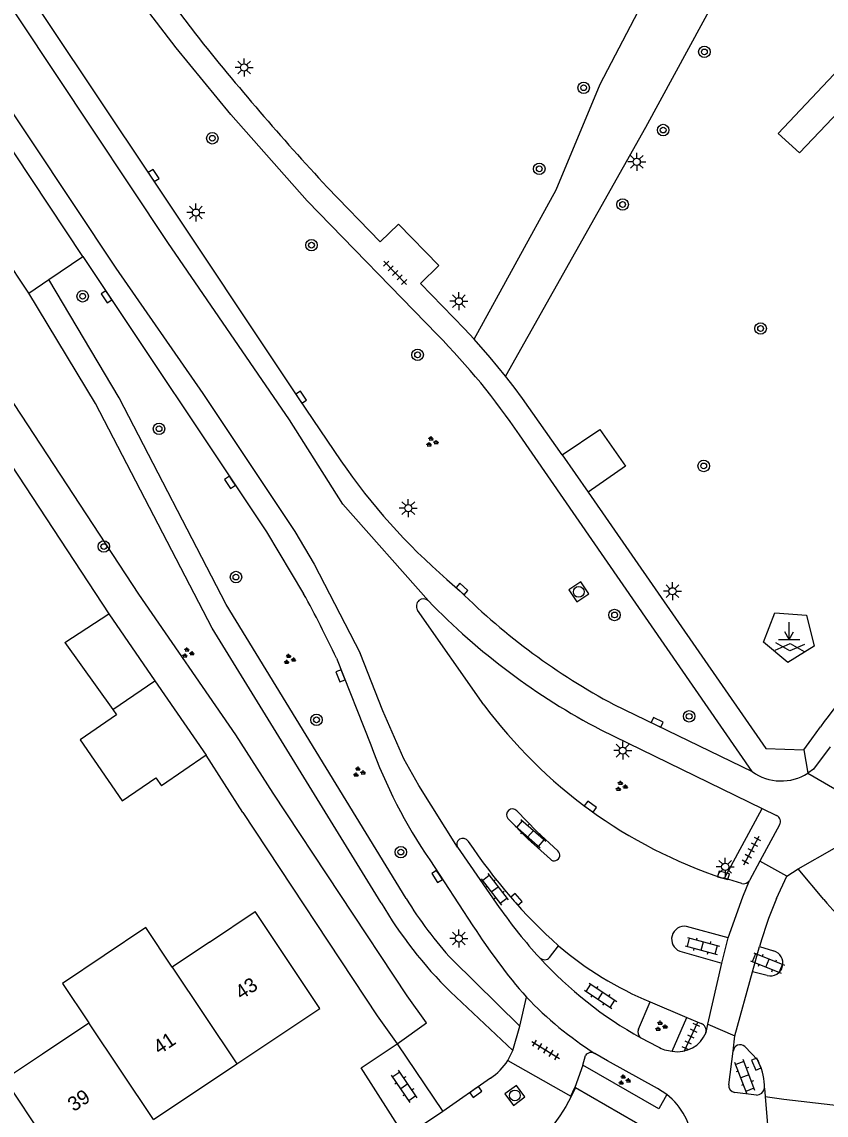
# Model space of a CAD drawing. Extents: x 137999 to 141000, y 397500 to 400501.
# Drawn here: x 138214.5 to 138270.4, y 399302.8 to 399378.7 of the extents above; entities that cross this region are included whole.
import ezdxf

# ---------------------------------------------------------------- set-up
doc = ezdxf.new("R2010")
doc.units = 0
for name, color, linetype in [('gg-afsc-erfafscheiding', 7, 'Continuous'), ('gg-afsc-muur', 7, 'Continuous'), ('gg-anno-huisnummerreeks BGT', 7, 'Continuous'), ('gg-bbg-bijgebouw', 7, 'Continuous'), ('gg-bbg-gedigitaliseerde bebouwing', 7, 'Continuous'), ('gg-bbg-gedigitaliseerde bijgebouw', 7, 'Continuous'), ('gg-bbg-hoofdgebouw', 7, 'Continuous'), ('gg-bbg-tussenscheiding', 7, 'Continuous'), ('gg-knt-onverhard', 7, 'Continuous'), ('gg-knt-verharding', 7, 'Continuous'), ('gg-knt-verharding nz', 7, 'Continuous'), ('gt-grn-groengrens', 7, 'Continuous'), ('gt-grn-weggrens', 7, 'Continuous'), ('gt-symb-boom', 7, 'Continuous'), ('gt-symb-gesloten verharding', 7, 'Continuous'), ('gt-symb-groenvak', 7, 'Continuous'), ('gt-symb-klinker verharding', 7, 'Continuous'), ('gt-symb-kolk', 7, 'Continuous'), ('gt-symb-lichtmast', 7, 'Continuous'), ('gt-symb-markant object', 7, 'Continuous'), ('gt-symb-rioolschacht', 7, 'Continuous'), ('gt-symb-tegel verharding', 7, 'Continuous')]:
    doc.layers.add(name, color=color, linetype=linetype)

# ---------------------------------------------------------------- blocks, each defined once
blk = doc.blocks.new('gt0-BOOM')
at = {"layer": 'gt-symb-boom'}
for radius in [0.4, 0.2]:
    blk.add_circle((0, 0), radius, dxfattribs=at)
blk = doc.blocks.new('gt0-LMAST')
at = {"layer": 'gt-symb-lichtmast'}
for p, q in [((-0.182, 0.173), (-0.447, 0.438)), ((-0.005, 0.246), (-0.005, 0.621)), ((0.172, 0.173), (0.437, 0.438)), ((-0.255, -0.004), (-0.63, -0.004)), ((-0.182, -0.181), (-0.447, -0.446)), ((-0.005, -0.254), (-0.005, -0.629)), ((0.437, -0.446), (0.172, -0.181)), ((0.245, -0.004), (0.62, -0.004))]:
    blk.add_line(p, q, dxfattribs=at)
blk.add_circle((-0.005, -0.004), 0.25, dxfattribs=at)
blk = doc.blocks.new('gt0-KOLK')
at = {"layer": 'gt-symb-kolk'}
blk.add_lwpolyline([(0, 0), (0.375, 0), (0.375, 0.4), (-0.375, 0.4), (-0.375, 0), (0, 0)], dxfattribs=at)
blk = doc.blocks.new('gt0-TEG1')
at = {"layer": 'gt-symb-tegel verharding'}
for p, q in [((-1.125, 0), (1.125, 0)), ((-0.9, -0.25), (-0.9, 0.25)), ((-0.45, -0.25), (-0.45, 0.25)), ((0, -0.25), (0, 0.25)), ((0.45, -0.25), (0.45, 0.25)), ((0.9, -0.25), (0.9, 0.25))]:
    blk.add_line(p, q, dxfattribs=at)
blk = doc.blocks.new('gt0-GRVAK')
at = {"layer": 'gt-symb-groenvak'}
for p, q in [((-0.11, 0.189), (-0.228, 0.24)), ((-0.182, 0.153), (0.088, 0.153)), ((-0.091, 0.211), (-0.156, 0.322)), ((-0.047, 0.214), (-0.047, 0.393)), ((-0.004, 0.211), (0.061, 0.322)), ((0.015, 0.189), (0.133, 0.24)), ((0.262, -0.052), (0.197, 0.059)), ((0.305, -0.049), (0.305, 0.13)), ((0.349, -0.052), (0.414, 0.059)), ((-0.245, -0.228), (-0.363, -0.177)), ((-0.318, -0.264), (-0.047, -0.264)), ((-0.226, -0.206), (-0.291, -0.095)), ((-0.183, -0.203), (-0.183, -0.024)), ((-0.139, -0.206), (-0.074, -0.095)), ((-0.12, -0.228), (-0.002, -0.177)), ((0.243, -0.074), (0.125, -0.023)), ((0.17, -0.11), (0.441, -0.11)), ((0.368, -0.074), (0.486, -0.023))]:
    blk.add_line(p, q, dxfattribs=at)
blk = doc.blocks.new('gt0-RS')
at = {"layer": 'gt-symb-rioolschacht'}
blk.add_lwpolyline([(-0.5, -0.5), (0.5, -0.5), (0.5, 0.5), (-0.5, 0.5)], close=True, dxfattribs=at)
blk.add_circle((0, 0), 0.375, dxfattribs=at)
blk = doc.blocks.new('gt0-MARKOB')
at = {"layer": 'gt-symb-markant object'}
for p, q in [((0, 0), (0, 1.2)), ((-0.75, 0), (0.75, 0)), ((0, 0), (-0.3, 0.52)), ((0, 0), (0.3, 0.52))]:
    blk.add_line(p, q, dxfattribs=at)
blk = doc.blocks.new('gt0-GESVH1')
at = {"layer": 'gt-symb-gesloten verharding'}
for p, q in [((-0.992, -0.261), (0.008, 0.239)), ((0.008, -0.261), (-0.992, 0.239)), ((0.008, 0.239), (1.008, -0.261)), ((1.008, 0.239), (0.008, -0.261))]:
    blk.add_line(p, q, dxfattribs=at)
blk = doc.blocks.new('gt0-KL1')
at = {"layer": 'gt-symb-klinker verharding'}
for p, q in [((-1.15, 0.3), (1.15, 0.3)), ((-1, -0.3), (-1, 0.3)), ((-0.5, 0.3), (-0.5, 0.45)), ((0, -0.3), (0, 0.3)), ((0.5, 0.3), (0.5, 0.45)), ((1, -0.3), (1, 0.3)), ((-1.15, -0.3), (1.15, -0.3)), ((-0.5, -0.45), (-0.5, -0.3)), ((0.5, -0.45), (0.5, -0.3))]:
    blk.add_line(p, q, dxfattribs=at)

msp = doc.modelspace()

# ---------------------------------------------------------------- linework, layer by layer
at = {"layer": 'gg-afsc-erfafscheiding'}
for p, q in [((138206.848, 399358.404), (138220.51, 399337.61)), ((138229.82, 399323.815), (138227.28, 399327.79)), ((138239.166, 399309.692), (138240.549, 399307.745))]:
    msp.add_line(p, q, dxfattribs=at)
at = {"layer": 'gg-afsc-muur'}
msp.add_line((138229.82, 399323.815), (138239.166, 399309.692), dxfattribs=at)
at = {"layer": 'gg-bbg-bijgebouw'}
for p, q in [((138217.46, 399335.63), (138220.51, 399337.61)), ((138220.51, 399337.61), (138223.714, 399332.963)), ((138223.714, 399332.963), (138227.28, 399327.79)), ((138227.28, 399327.79), (138224.16, 399325.66))]:
    msp.add_line(p, q, dxfattribs=at)
at = {"layer": 'gg-bbg-gedigitaliseerde bebouwing'}
for p, q in [((138227.51, 399314.815), (138230.69, 399316.94)), ((138227.51, 399314.815), (138224.916, 399313.082)), ((138215.891, 399307.052), (138219.113, 399309.205)), ((138213.257, 399305.292), (138215.891, 399307.052))]:
    msp.add_line(p, q, dxfattribs=at)
msp.add_lwpolyline([(138224.916, 399313.082), (138223.085, 399315.82), (138217.285, 399311.941), (138219.113, 399309.205)], dxfattribs=at)
at = {"layer": 'gg-bbg-gedigitaliseerde bijgebouw'}
msp.add_line((138217.46, 399335.63), (138220.781, 399330.976), dxfattribs=at)
msp.add_lwpolyline([(138220.781, 399330.976), (138221.045, 399330.605), (138218.508, 399328.859), (138221.427, 399324.617), (138223.766, 399326.225), (138224.16, 399325.66)], dxfattribs=at)
at = {"layer": 'gg-bbg-hoofdgebouw'}
msp.add_line((138223.607, 399302.481), (138229.412, 399306.358), dxfattribs=at)
msp.add_lwpolyline([(138229.412, 399306.358), (138235.18, 399310.21), (138230.69, 399316.94)], dxfattribs=at)
at = {"layer": 'gg-bbg-tussenscheiding'}
for p, q in [((138220.781, 399330.976), (138223.714, 399332.963)), ((138224.916, 399313.082), (138229.412, 399306.358)), ((138223.607, 399302.481), (138219.113, 399309.205)), ((138213.257, 399305.292), (138217.75, 399298.57))]:
    msp.add_line(p, q, dxfattribs=at)
at = {"layer": 'gg-knt-onverhard'}
for points in [[(138245.906, 399356.696), (138251.61, 399367.09), (138254.68, 399374.41), (138277.385, 399417.839)], [(138298.32, 399406.71), (138294.94, 399400.83), (138287.11, 399404.72), (138286.35, 399406.72), (138283.68, 399407.42), (138281.13, 399407.29), (138278.04, 399405.69), (138275.05, 399403.05), (138257.83, 399371.4), (138248.087, 399354.137)]]:
    msp.add_lwpolyline(points, dxfattribs=at)
at = {"layer": 'gg-knt-verharding'}
for p, q in [((138215.043, 399393.113), (138226.53, 399377.918)), ((138218.705, 399362.438), (138212.346, 399371.97)), ((138235.695, 399367.273), (138239.377, 399363.467)), ((138216.34, 399360.855), (138218.705, 399362.438)), ((138265.24, 399326.655), (138249.059, 399350.047)), ((138244.014, 399340.016), (138244.935, 399339.196)), ((138246.592, 399331.298), (138241.972, 399337.882)), ((138236.328, 399334.54), (138238.72, 399328.528)), ((138255.62, 399331.324), (138265.24, 399326.655)), ((138269.376, 399328.931), (138269.99, 399329.78)), ((138254.709, 399329.563), (138265.941, 399324.091)), ((138268.824, 399328.161), (138269.376, 399328.931)), ((138263.306, 399319.245), (138265.941, 399324.091)), ((138265.941, 399324.091), (138266.933, 399323.611)), ((138267.144, 399322.958), (138265.77, 399320.432)), ((138244.75, 399321.401), (138247.659, 399317.226)), ((138242.824, 399320.519), (138245.827, 399315.947)), ((138265.77, 399320.432), (138265.046, 399319.101)), ((138263.306, 399319.245), (138263.192, 399319.259)), ((138264.511, 399318.89), (138263.306, 399319.245)), ((138263.564, 399315.106), (138260.674, 399315.906)), ((138263.129, 399313.348), (138263.564, 399315.106)), ((138251.158, 399313.746), (138251.781, 399314.556)), ((138260.202, 399314.182), (138263.129, 399313.348)), ((138265.261, 399312.755), (138265.744, 399314.498)), ((138265.744, 399314.498), (138266.722, 399314.207)), ((138244.394, 399313.57), (138249.094, 399308.983)), ((138266.283, 399312.49), (138265.261, 399312.755)), ((138248.609, 399307.287), (138244.264, 399311.351)), ((138249.094, 399308.983), (138249.55, 399310.988)), ((138257.331, 399308.756), (138258.149, 399310.652)), ((138258.149, 399310.652), (138260.7, 399309.573)), ((138259.676, 399307.235), (138260.7, 399309.573)), ((138260.7, 399309.573), (138261.696, 399309.163)), ((138240.549, 399307.745), (138243.736, 399303.036)), ((138257.502, 399308.167), (138258.667, 399307.55)), ((138248.253, 399306.586), (138248.609, 399307.287)), ((138263.606, 399304.907), (138263.923, 399307.24)), ((138253.476, 399306.253), (138253.649, 399306.927)), ((138247.05, 399305.368), (138243.736, 399303.036)), ((138252.944, 399304.681), (138252.909, 399304.701)), ((138259.767, 399300.769), (138252.944, 399304.681)), ((138265.539, 399304.183), (138264.042, 399304.369)), ((138243.736, 399303.036), (138241.124, 399301.288))]:
    msp.add_line(p, q, dxfattribs=at)
for points in [[(138243.351, 399357.011), (138234.307, 399366.323), (138228.982, 399372.311), (138225.198, 399376.935), (138213.634, 399392.048)], [(138209.293, 399389.157), (138212.601, 399384.167), (138223.458, 399367.962), (138233.715, 399352.567), (138236.65, 399348.24)], [(138242.171, 399360.58), (138243.455, 399361.818), (138240.654, 399364.703), (138239.377, 399363.467)], [(138214.943, 399359.909), (138213.174, 399362.58), (138212.623, 399362.216)], [(138218.705, 399362.438), (138231.466, 399343.327), (138234.052, 399339.019)], [(138241.189, 399317.835), (138228.657, 399338.26), (138221.229, 399352.633), (138216.34, 399360.855)], [(138242.171, 399360.58), (138245.232, 399357.415), (138245.906, 399356.696)], [(138239.435, 399317.543), (138227.691, 399336.619), (138219.576, 399352.229), (138214.943, 399359.909)], [(138248.087, 399354.137), (138247.021, 399355.435), (138245.906, 399356.696)], [(138252.029, 399348.669), (138249.268, 399352.578), (138248.685, 399353.365), (138248.087, 399354.137)], [(138252.029, 399348.669), (138254.646, 399350.42), (138256.429, 399347.887), (138253.835, 399346.063)], [(138253.835, 399346.063), (138266.192, 399328.257), (138268.824, 399328.161)], [(138266.826, 399337.695), (138269.012, 399337.517), (138269.538, 399335.371), (138267.708, 399334.242), (138266.022, 399335.649), (138266.826, 399337.695)], [(138270.668, 399328.381), (138269.494, 399326.818), (138269.116, 399326.542)], [(138251.737, 399321.152), (138250.277, 399322.508), (138248.87, 399323.935)], [(138248.26, 399323.392), (138249.652, 399321.982), (138251.207, 399320.566)], [(138241.124, 399301.288), (138238.064, 399306.084), (138240.549, 399307.745)], [(138259.309, 399304.227), (138258.661, 399304.64), (138255.169, 399306.553), (138254.297, 399307.079)], [(138264.73, 399307.563), (138265.622, 399306.611), (138265.707, 399306.416)], [(138248.253, 399306.586), (138252.621, 399304.11), (138252.909, 399304.701)], [(138259.309, 399304.227), (138258.757, 399303.238), (138253.476, 399306.253)], [(138252.944, 399304.681), (138252.656, 399304.084), (138252.283, 399303.398), (138251.862, 399302.74), (138250.702, 399301.126), (138250.266, 399300.565), (138249.774, 399300.057)]]:
    msp.add_lwpolyline(points, dxfattribs=at)
for centre, radius, start, end in [((138365.734, 399488.5), 177.781, 218.46327, 222.99149), ((138208.12, 399322.313), 49.449, 34.11575, 44.56335), ((138272.308, 399372.76), 43.275, 214.51441, 229.16991), ((138306.647, 399302.92), 45.444, 126.05813, 143.76812), ((138172.011, 399304.675), 70.912, 24.90724, 28.96748), ((138277.189, 399371.789), 45.854, 225.29888, 241.94046), ((138242.393, 399338.154), 0.501, 47.04314, 212.92209), ((138276.39, 399371.03), 46.793, 224.00618, 242.39655), ((138273.896, 399351.482), 33.954, 216.47325, 251.62443), ((138272.296, 399340.677), 35.706, 199.89216, 214.37118), ((138267.262, 399329.484), 3.477, 234.4405, 302.21967), ((138248.57, 399323.658), 0.408, 42.70103, 220.64761), ((138266.73, 399323.185), 0.472, 331.32061, 64.49317), ((138245.157, 399321.604), 0.455, 126.71034, 206.55012), ((138245.103, 399321.537), 0.484, 33.88793, 116.82518), ((138276.892, 399342.632), 37.668, 213.56407, 228.19065), ((138251.475, 399320.856), 0.395, 227.28006, 48.46523), ((138264.647, 399319.328), 0.459, 252.71016, 330.33765), ((138264.771, 399332.219), 27.623, 211.38194, 222.46525), ((138265.807, 399333.131), 30.635, 210.58647, 225.31325), ((138274.325, 399335.744), 32.465, 214.77685, 222.7023), ((138280.355, 399337.992), 40.965, 212.55696, 221.23828), ((138260.538, 399315.017), 0.9, 81.32574, 248.05157), ((138267.302, 399332.728), 23.898, 229.49826, 247.47971), ((138266.494, 399313.351), 0.886, 256.24065, 75.07525), ((138250.803, 399314.072), 0.482, 225.85556, 317.46021), ((138270.699, 399332.099), 27.329, 222.24294, 241.12605), ((138268.022, 399328.583), 25.51, 223.60717, 237.45214), ((138257.742, 399308.556), 0.457, 154.07689, 238.30152), ((138260.059, 399309.324), 2.124, 259.61993, 338.0708), ((138261.483, 399308.647), 0.558, 347.97871, 67.59067), ((138254.053, 399306.661), 0.484, 59.73089, 146.67128), ((138259.874, 399309.641), 2.415, 240.01836, 265.30592), ((138264.413, 399307.186), 0.493, 49.87829, 173.74901), ((138244.882, 399308.712), 3.986, 302.95359, 327.75638), ((138262.373, 399304.769), 3.719, 358.26216, 26.29171), ((138264.104, 399304.865), 0.5, 175.18658, 262.85666), ((138256.496, 399300.619), 4.575, 2.67985, 52.05939), ((138265.538, 399304.741), 0.558, 270.06643, 351.22174)]:
    msp.add_arc(centre, radius, start, end, dxfattribs=at)
at = {"layer": 'gg-knt-verharding nz'}
for p, q in [((138268.431, 399319.901), (138270.953, 399321.339)), ((138267.659, 399319.405), (138268.431, 399319.901)), ((138270.232, 399317.767), (138268.431, 399319.901)), ((138266.926, 399317.834), (138267.659, 399319.405)), ((138265.911, 399315.042), (138265.744, 399314.498)), ((138262.16, 399309.104), (138263.129, 399313.348)), ((138264.029, 399308.311), (138265.261, 399312.755))]:
    msp.add_line(p, q, dxfattribs=at)
for points in [[(138242.734, 399338.521), (138236.79, 399345.24), (138233.078, 399351.103), (138224.612, 399363.423), (138209.061, 399386.779), (138200.973, 399399.005), (138190.338, 399414.923)], [(138187.239, 399412.88), (138212.039, 399375.052), (138220.99, 399361.633), (138227.051, 399352.921), (138233.437, 399343.349), (138234.794, 399341.072), (138237.99, 399334.883)], [(138244.75, 399321.401), (138242.053, 399325.701), (138241.025, 399327.55), (138239.558, 399330.877), (138237.99, 399334.883)], [(138263.564, 399315.106), (138264.597, 399317.967), (138265.046, 399319.101)], [(138266.135, 399304.096), (138267.447, 399303.906), (138273.643, 399303.182)]]:
    msp.add_lwpolyline(points, dxfattribs=at)
for centre, radius, start, end in [((138289.403, 399308.082), 24.501, 156.54613, 163.49754), ((138286.182, 399330.928), 20.679, 219.52835, 233.35334)]:
    msp.add_arc(centre, radius, start, end, dxfattribs=at)
at = {"layer": 'gt-grn-groengrens'}
for points in [[(138279.04, 399383.806), (138280.521, 399382.25), (138268.524, 399369.653), (138267.043, 399370.986), (138279.04, 399383.732), (138279.04, 399383.806)], [(138240.549, 399307.745), (138242.587, 399309.193), (138241.251, 399311.072), (138231.927, 399325.161), (138229.338, 399329.209), (138222.599, 399338.983), (138208.947, 399359.762)]]:
    msp.add_lwpolyline(points, dxfattribs=at)
at = {"layer": 'gt-grn-weggrens'}
for p, q in [((138214.943, 399359.909), (138216.34, 399360.855)), ((138252.029, 399348.669), (138253.835, 399346.063)), ((138268.824, 399328.161), (138269.116, 399326.542)), ((138269.116, 399326.542), (138270.996, 399325.462)), ((138267.659, 399319.405), (138265.77, 399320.432)), ((138248.609, 399307.287), (138249.094, 399308.983)), ((138262.029, 399308.531), (138262.16, 399309.104)), ((138262.16, 399309.104), (138264.029, 399308.311)), ((138263.923, 399307.24), (138264.029, 399308.311)), ((138253.476, 399306.253), (138252.909, 399304.701)), ((138266.09, 399304.656), (138266.135, 399304.096)), ((138266.135, 399304.096), (138266.318, 399301.84))]:
    msp.add_line(p, q, dxfattribs=at)

# ---------------------------------------------------------------- block references
at = {"layer": 'gt-symb-boom'}
for p in [(138261.918, 399376.663), (138253.523, 399374.169), (138259.053, 399371.23), (138227.705, 399370.662), (138250.436, 399368.539), (138256.232, 399366.059), (138234.603, 399363.235), (138218.69, 399359.685), (138265.824, 399357.447), (138241.976, 399355.614), (138223.999, 399350.478), (138261.87, 399347.896), (138220.164, 399342.295), (138229.35, 399340.174), (138255.671, 399337.54), (138234.947, 399330.258), (138260.86, 399330.499), (138240.812, 399321.065)]:
    msp.add_blockref('gt0-BOOM', p, dxfattribs=at)
at = {"layer": 'gt-symb-gesloten verharding', "rotation": -3.036868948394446}
msp.add_blockref('gt0-GESVH1', (138267.852, 399335.314), dxfattribs=at)
at = {"layer": 'gt-symb-groenvak'}
for p in [(138242.96, 399349.567), (138225.989, 399334.897), (138233.057, 399334.453), (138237.884, 399326.618), (138256.131, 399325.633), (138258.888, 399308.961), (138256.328, 399305.22)]:
    msp.add_blockref('gt0-GRVAK', p, dxfattribs=at)
at = {"layer": 'gt-symb-klinker verharding'}
for p, rotation in [((138249.83, 399322.351), -41.2290492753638), ((138247.335, 399318.479), -51.98433951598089), ((138261.776, 399314.541), -14.898187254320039), ((138266.305, 399313.359), -22.077941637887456), ((138254.699, 399311.079), -33.57881372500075), ((138264.73, 399305.482), 110.79072527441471), ((138241.055, 399304.789), 123.99203971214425)]:
    msp.add_blockref('gt0-KL1', p, dxfattribs=dict(at, rotation=rotation))
at = {"layer": 'gt-symb-kolk'}
for p, rotation in [((138223.458, 399367.962), -56.16697130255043), ((138220.507, 399359.753), 123.86494311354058), ((138233.715, 399352.567), -56.34172813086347), ((138229.104, 399346.862), 123.70595653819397), ((138244.935, 399339.196), -41.676357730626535), ((138236.796, 399333.387), 112.07794163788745), ((138258.548, 399329.902), -25.89914898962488), ((138253.87, 399324.062), -36.13684490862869), ((138243.497, 399319.48), 122.959009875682), ((138263.192, 399319.259), -15.134475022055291), ((138248.701, 399317.65), -48.44738685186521), ((138265.707, 399306.416), 113.56707121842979), ((138245.914, 399304.563), -144.68878656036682)]:
    msp.add_blockref('gt0-KOLK', p, dxfattribs=dict(at, rotation=rotation))
at = {"layer": 'gt-symb-lichtmast'}
for p in [(138229.919, 399375.584), (138257.215, 399369.03), (138226.572, 399365.5), (138244.858, 399359.338), (138241.337, 399344.967), (138259.699, 399339.191), (138256.241, 399328.118), (138263.372, 399320.045), (138244.846, 399315.07)]:
    msp.add_blockref('gt0-LMAST', p, dxfattribs=at)
at = {"layer": 'gt-symb-markant object'}
msp.add_blockref('gt0-MARKOB', (138267.812, 399335.84), dxfattribs=at)
at = {"layer": 'gt-symb-rioolschacht'}
for p, rotation in [((138253.181, 399339.146), -56.42118627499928), ((138248.742, 399304.159), -143.70304105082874)]:
    msp.add_blockref('gt0-RS', p, dxfattribs=dict(at, rotation=rotation))
at = {"layer": 'gt-symb-tegel verharding'}
for p, rotation in [((138240.413, 399361.312), -45.972395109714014), ((138265.189, 399321.17), 61.76909817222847), ((138260.988, 399308.239), 64.71651982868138), ((138250.88, 399307.32), -31.41597875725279)]:
    msp.add_blockref('gt0-TEG1', p, dxfattribs=dict(at, rotation=rotation))

# ---------------------------------------------------------------- texts
at = {"layer": 'gg-anno-huisnummerreeks BGT'}
for s, p in [('43', (138229.722, 399310.774)), ('41', (138224.023, 399306.968)), ('39', (138218.074, 399302.996))]:
    msp.add_text(s, height=1, rotation=33.7, dxfattribs=at).set_placement(p)

doc.saveas('drawing.dxf')
